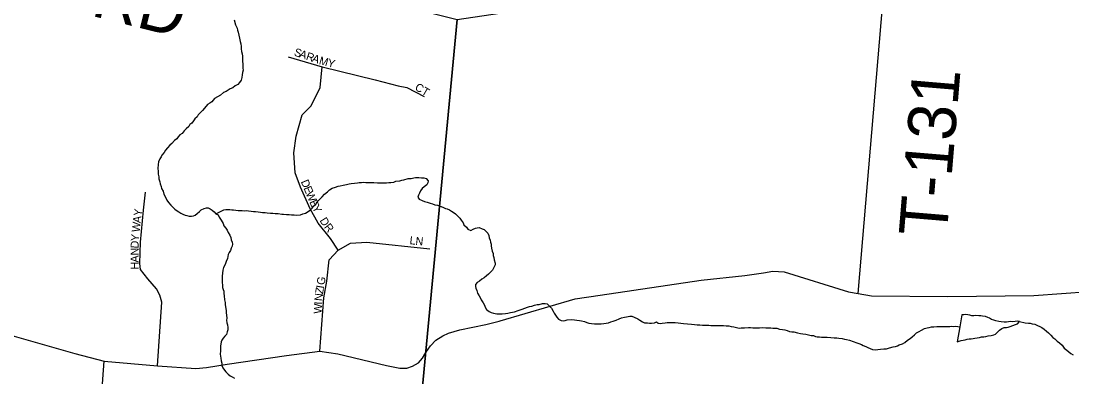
# Model space of a CAD drawing. Extents: x 1310247 to 1664935, y 284496 to 704931.
# Drawn here: x 1492120 to 1498685, y 550958 to 553181 of the extents above; entities that cross this region are included whole.
import ezdxf

# ---------------------------------------------------------------- set-up
doc = ezdxf.new("R2010")
doc.units = 0
for name, color, linetype in [('GM_P_State_Location', 7, 'Continuous'), ('GM_X_County', 7, 'Continuous'), ('GM_X_County_Subdivision_Text', 7, 'Continuous'), ('GM_X_Minor_River', 7, 'Continuous'), ('GM_X_Minor_River_Text', 7, 'Continuous'), ('GM_X_State_Location', 7, 'Continuous'), ('GM_X_Township_Subdivision', 7, 'Continuous')]:
    doc.layers.add(name, color=color, linetype=linetype)

msp = doc.modelspace()

# ---------------------------------------------------------------- linework, layer by layer
at = {"layer": 'GM_X_County'}
for points in [[(1489327.7, 554562), (1494844.9, 553189.2), (1494320.9, 547636.3), (1488796.9, 549175.7)], [(1494844.9, 553189.2), (1500264.8, 553995.7), (1499794.1, 548615.4), (1494320.9, 547636.3)]]:
    msp.add_lwpolyline(points, close=True, dxfattribs=at)
at = {"layer": 'GM_X_County_Subdivision_Text'}
for points in [[(1497349.5, 551478.9), (1497589.6, 554302.6), (1497648.1, 554991.2), (1498257.7, 561561.1)], [(1495113.6, 551308.3), (1495581.8, 551445.6), (1495738.8, 551467.7), (1496368.9, 551562.2), (1496642.4, 551591.4), (1496757.2, 551608.5), (1496815.6, 551619.1), (1496887.7, 551615.3), (1497289.6, 551488.7), (1497349.5, 551478.9), (1497433.4, 551465), (1497908.6, 551461.1), (1498446.2, 551465.6), (1498791.8, 551491), (1499073.3, 551520), (1499428, 551585.3), (1500035.9, 551674.3)], [(1491958.7, 551246.2), (1492456.8, 551105.2), (1492640.1, 551056.6), (1492972.7, 551026.5), (1493211.5, 551010.7), (1493279.2, 551016.4), (1493408.6, 551038.6), (1493779.4, 551091.8), (1493987, 551117.9), (1494098.4, 551102.4), (1494402.3, 551029.1), (1494486.4, 551012.8), (1494530.6, 551012.9), (1494565.5, 551024.5), (1494602.9, 551046), (1494627.2, 551074.6), (1494649.7, 551110.9), (1494677.9, 551152.1), (1494710.4, 551186.7), (1494754.8, 551214.8), (1494791.4, 551232.1), (1494861.6, 551251.5), (1495022.7, 551286.4), (1495106.2, 551306.1), (1495113.6, 551308.3)], [(1492602.9, 547079.9), (1492622.5, 547215.7), (1492663.4, 547459.6), (1492688.7, 547517.4), (1492717, 547599.2), (1492736.7, 547779.7), (1492732.4, 548001.1), (1492771.9, 548156.2), (1492805.8, 548256.3), (1492805.8, 548325.4), (1492784.6, 548387.4), (1492735.3, 548456.5), (1492607, 548552.4), (1492560.4, 548610.2), (1492518.1, 548673.7), (1492481.5, 548741.4), (1492474.4, 548825.9), (1492640.1, 551056.6)]]:
    msp.add_lwpolyline(points, dxfattribs=at)
at = {"layer": 'GM_X_Minor_River'}
for points in [[(1498298.6, 551272.7), (1498332.1, 551286.3), (1498344.2, 551290), (1498356.6, 551303.8), (1498344.6, 551306), (1498330.6, 551304.4), (1498314.5, 551302.8), (1498300.4, 551303.2), (1498288.3, 551301.4), (1498276.3, 551299.7), (1498262.2, 551300.1), (1498242.2, 551302.6), (1498228.2, 551305), (1498210.3, 551307.4), (1498196.3, 551311.8), (1498182.4, 551316.2), (1498170.6, 551324.5), (1498158.6, 551328.8), (1498144.7, 551335.2), (1498126.7, 551337.6), (1498114.8, 551339.9), (1498102.7, 551340.2), (1498084.7, 551340.7), (1498072.6, 551339), (1498058.6, 551339.3), (1498046.6, 551343.6), (1498034.7, 551345.9), (1498022.7, 551348.3), (1498010.6, 551346.5), (1497996.5, 551344.9), (1497983.9, 551270.6)], [(1497968.1, 551177), (1497992.4, 551184.5), (1498004.5, 551188.2), (1498018.6, 551189.8), (1498030.8, 551193.5), (1498042.8, 551195.2), (1498054.9, 551194.9), (1498067, 551198.6), (1498079.1, 551200.3), (1498093.2, 551202), (1498107.3, 551203.7), (1498119.4, 551207.4), (1498133.5, 551209), (1498147.6, 551210.7), (1498161.7, 551214.3), (1498179.8, 551215.9), (1498196, 551221.5), (1498208.1, 551225.2), (1498220.5, 551236.9), (1498232.9, 551250.7), (1498247.2, 551260.3), (1498261.4, 551266), (1498275.4, 551267.7), (1498287.5, 551269.4), (1498298.6, 551272.7)], [(1497983.9, 551270.6), (1497968.1, 551177)]]:
    msp.add_lwpolyline(points, dxfattribs=at)
at = {"layer": 'GM_X_Minor_River_Text'}
for points in [[(1493450.7, 553187), (1493459.9, 553156.7), (1493469.4, 553136.3), (1493473.1, 553124.2), (1493476.8, 553110.1)], [(1493476.8, 553110.1), (1493480.3, 553091.9), (1493485.9, 553073.7), (1493489.4, 553053.6), (1493493, 553037.4), (1493494.6, 553021.3), (1493496.2, 553007.2), (1493497.8, 552991.2), (1493501.4, 552975), (1493503.1, 552960.9), (1493502.8, 552948.9), (1493504.2, 552926.8), (1493505.8, 552912.7), (1493505.5, 552900.7), (1493505.2, 552886.6), (1493506.9, 552874.5), (1493504.5, 552858.5), (1493502.1, 552844.5), (1493499.7, 552828.6), (1493495.2, 552810.6), (1493484.8, 552796.8), (1493474.5, 552785), (1493458.2, 552775.4), (1493443.8, 552763.7), (1493427.6, 552756.1), (1493401.1, 552740.7), (1493384.9, 552735.1), (1493366.4, 552717.5), (1493348.1, 552707.9), (1493329.8, 552696.4), (1493311.2, 552676.8), (1493298.9, 552667), (1493284.7, 552659.4), (1493266, 552635.8), (1493253.6, 552622), (1493241.3, 552610.3), (1493226.8, 552594.6), (1493220.5, 552582.7), (1493206.1, 552569), (1493197.8, 552557.2), (1493187.4, 552543.4), (1493175.1, 552533.7), (1493168.8, 552521.8), (1493152.4, 552508.2), (1493140, 552494.4), (1493127.5, 552478.7), (1493113.2, 552469), (1493100.9, 552457.3), (1493092.6, 552445.5), (1493078.2, 552433.8), (1493061.7, 552416.1), (1493049.4, 552404.4), (1493034.9, 552388.7), (1493022.5, 552375), (1493014.1, 552359.2), (1492999.7, 552343.5), (1492995.3, 552331.5), (1492987, 552319.7), (1492978.5, 552301.8), (1492976.1, 552283.8), (1492975.4, 552259.8), (1492977, 552243.7), (1492976.5, 552223.6), (1492980.1, 552207.5), (1492981.8, 552195.4), (1492987.4, 552177.2), (1492989, 552163.1), (1492996.6, 552146.9), (1492998.3, 552134.8), (1493008, 552118.5), (1493011.5, 552100.3), (1493024.9, 552075.9), (1493030.6, 552061.7), (1493042.2, 552047.4), (1493055.9, 552031), (1493067.6, 552018.7), (1493081.3, 552006.3), (1493095.1, 551995.9), (1493107, 551989.6), (1493118.8, 551981.2), (1493130.7, 551974.9), (1493144.6, 551968.6), (1493156.6, 551966.2), (1493170.5, 551961.9), (1493184.5, 551961.5), (1493196.6, 551963.2), (1493208.8, 551968.9), (1493221.1, 551978.7), (1493235.4, 551990.3), (1493245.8, 552002.1), (1493264, 552009.7), (1493278.2, 552013.4), (1493290.2, 552013.1), (1493302.1, 552006.7), (1493313.9, 551998.4), (1493325.7, 551988.1), (1493337.4, 551975.8), (1493351.3, 551969.4), (1493358.9, 551955.1), (1493370.5, 551936.8), (1493382, 551916.4)], [(1493337.4, 551975.8), (1493361.8, 551989.2), (1493374, 551994.9), (1493386.2, 552000.6), (1493400.3, 552004.3), (1493412.4, 552004), (1493424.4, 552003.7), (1493436.4, 552001.3), (1493448.4, 552001), (1493462.4, 551998.7), (1493476.4, 551998.3), (1493488.5, 551998), (1493502.5, 551997.7), (1493514.5, 551995.4), (1493526.6, 551997.1), (1493540.5, 551994.7), (1493558.5, 551992.3), (1493572.6, 551991.9), (1493584.6, 551991.6), (1493602.6, 551989.2), (1493616.6, 551986.8), (1493628.6, 551984.5), (1493644.6, 551984.1), (1493658.7, 551983.7), (1493678.7, 551981.2), (1493692.7, 551980.9), (1493708.7, 551978.4), (1493726.7, 551978), (1493748.7, 551975.4), (1493760.8, 551975.1), (1493778.8, 551972.7), (1493794.8, 551972.3), (1493810.8, 551969.8), (1493826.8, 551969.4), (1493842.9, 551969), (1493865, 551970.5), (1493881.2, 551976.1), (1493897.4, 551981.7), (1493913.7, 551991.3), (1493928, 552001), (1493938.3, 552012.8), (1493946.7, 552024.6), (1493961, 552036.3), (1493969.4, 552052.2), (1493985.9, 552067.8), (1494002.3, 552083.4), (1494016.8, 552099.1), (1494035.2, 552114.7), (1494047.6, 552126.4), (1494063.9, 552136.1), (1494084.1, 552143.6), (1494102.3, 552149.2), (1494114.4, 552150.9), (1494132.6, 552156.4), (1494152.8, 552159.9), (1494170.9, 552163.5), (1494183, 552165.2), (1494203.2, 552168.7), (1494221.3, 552170.2), (1494233.3, 552171.9), (1494247.4, 552171.6), (1494259.5, 552173.3), (1494273.5, 552172.9), (1494287.5, 552172.6), (1494309.6, 552172), (1494323.6, 552171.7), (1494347.7, 552171.1), (1494369.8, 552170.5), (1494387.8, 552170.1), (1494403.8, 552169.7), (1494417.9, 552171.3), (1494430, 552173), (1494448.1, 552174.6), (1494462.3, 552180.2), (1494486.5, 552183.6), (1494498.6, 552187.3), (1494510.7, 552189.1), (1494539, 552196.4), (1494557.1, 552197.9), (1494573.2, 552201.5), (1494585.3, 552203.2), (1494605.4, 552202.7), (1494621.4, 552202.3), (1494635.4, 552202), (1494651.4, 552197.6), (1494663, 552183.2), (1494660.7, 552169.2), (1494654.4, 552157.3), (1494638, 552145.7), (1494625.7, 552134), (1494615.3, 552120.2), (1494608.9, 552106.3), (1494602.5, 552092.4), (1494598.2, 552080.5), (1494607.9, 552068.2), (1494625.8, 552059.7), (1494639.7, 552053.4), (1494657.6, 552048.9), (1494675.5, 552042.4), (1494691.4, 552038), (1494705.4, 552033.7)], [(1494705.4, 552033.7), (1494721.4, 552031.2), (1494733.3, 552026.9), (1494745.2, 552022.6), (1494759.1, 552016.2), (1494771, 552009.9), (1494783, 552007.6), (1494796.8, 552001.2), (1494808.7, 551992.9), (1494820.5, 551986.6), (1494834.3, 551976.2), (1494848, 551961.8), (1494861.7, 551949.4), (1494869.4, 551937.2), (1494881.1, 551920.9), (1494886.8, 551908.7), (1494902.4, 551892.2), (1494912.1, 551879.9), (1494930, 551871.5), (1494944.3, 551881.1), (1494958.5, 551886.8), (1494970.5, 551888.5), (1494982.6, 551890.2), (1495000.5, 551883.8), (1495012.4, 551879.4), (1495024.2, 551869.1), (1495035.9, 551854.8), (1495041.5, 551840.6), (1495045.2, 551826.4), (1495050.8, 551812.2), (1495052.5, 551800.2), (1495056.2, 551788), (1495057.9, 551775.9), (1495059.6, 551761.8), (1495063.1, 551743.7), (1495068.8, 551729.5), (1495070.4, 551715.4), (1495074.1, 551703.3), (1495075.8, 551689.2), (1495081.3, 551669), (1495081, 551657), (1495074.6, 551641.1), (1495066.1, 551625.2), (1495053.7, 551611.5), (1495041.4, 551599.8), (1495027.1, 551590.1), (1495012.7, 551576.4), (1494998.5, 551568.7), (1494984.1, 551555), (1494969.8, 551547.4), (1494959.5, 551535.6), (1494959.2, 551523.6), (1494960.9, 551511.5), (1494966.5, 551497.3), (1494972.1, 551481.1), (1494981.8, 551464.8), (1494989.4, 551450.6), (1494995.1, 551438.4), (1495006.7, 551420), (1495016.4, 551405.7), (1495020.1, 551393.6), (1495027.7, 551379.3), (1495045.5, 551366.9), (1495057.3, 551360.6), (1495071.3, 551356.2), (1495093.2, 551351.6), (1495113.3, 551351.1), (1495125.4, 551352.8), (1495147.5, 551354.3), (1495161.6, 551355.9), (1495177.7, 551359.5), (1495189.9, 551363.2), (1495201.9, 551364.9), (1495226.2, 551372.4), (1495238.3, 551376.1), (1495250.5, 551381.8), (1495266.7, 551387.4), (1495284.9, 551393), (1495297.1, 551398.7), (1495311.2, 551400.3), (1495327.4, 551405.9), (1495343.5, 551409.5), (1495357.6, 551411.2), (1495377.8, 551416.7), (1495393.9, 551416.3), (1495405.9, 551414), (1495417.6, 551403.7), (1495433.3, 551387.2), (1495444.8, 551368.9), (1495450.5, 551356.7), (1495458.3, 551344.4), (1495467.9, 551330.2), (1495477.6, 551317.9), (1495493.5, 551309.4), (1495507.5, 551309.1), (1495519.6, 551310.8), (1495531.7, 551314.5), (1495559.9, 551315.8), (1495577.9, 551315.4), (1495591.9, 551313), (1495607.9, 551310.6)], [(1493382, 551916.4), (1493387.7, 551902.2), (1493399.4, 551887.9), (1493407, 551873.7), (1493414.7, 551859.4), (1493424.3, 551843.1), (1493430, 551828.9), (1493433.6, 551814.8), (1493439.2, 551798.6), (1493440.9, 551786.5), (1493438.6, 551774.5), (1493432.3, 551762.7), (1493427.9, 551746.7), (1493419.5, 551734.9), (1493415.2, 551722.9), (1493410.5, 551697), (1493402, 551679.1), (1493397.7, 551667.2), (1493393.4, 551655.3), (1493385, 551641.4), (1493380.6, 551625.5), (1493378.1, 551605.5), (1493377.6, 551587.4), (1493377.2, 551569.4), (1493376.6, 551547.3), (1493378.2, 551531.2), (1493379.8, 551517.1), (1493383.5, 551505), (1493387.3, 551492.9), (1493386.9, 551478.8), (1493388.5, 551464.7), (1493391.9, 551438.6), (1493395.5, 551422.4), (1493395.1, 551408.4), (1493398.6, 551386.2), (1493402.2, 551370.1), (1493401.9, 551358), (1493403.5, 551344), (1493405, 551325.8), (1493404.7, 551311.8), (1493406.3, 551295.7), (1493410, 551283.6), (1493411.6, 551267.5), (1493411.2, 551251.4), (1493408.9, 551239.5), (1493404.4, 551223.5), (1493394.1, 551211.8), (1493383.8, 551200), (1493375.4, 551188.1), (1493371.1, 551176.2), (1493366.4, 551150.2), (1493366, 551134.2), (1493365.7, 551120.2), (1493365.2, 551100.1), (1493366.9, 551088), (1493368.6, 551075.9), (1493370.1, 551057.8), (1493373.8, 551043.7), (1493375.4, 551029.6), (1493381.1, 551015.4), (1493390.7, 551001.1), (1493400.4, 550988.8), (1493414.1, 550974.4), (1493425.9, 550964.1), (1493439.8, 550957.8), (1493453.6, 550949.4)], [(1495607.9, 551310.6), (1495621.9, 551308.2), (1495639.8, 551303.8), (1495653.7, 551297.4), (1495667.6, 551293), (1495683.7, 551292.6), (1495701.7, 551290.2), (1495725.7, 551289.6), (1495743.8, 551289.1), (1495759.9, 551290.7), (1495776, 551294.3), (1495790.1, 551296), (1495804.3, 551301.6), (1495818.4, 551305.3), (1495838.7, 551312.8), (1495856.9, 551320.4), (1495871.1, 551326), (1495889.3, 551331.6), (1495901.4, 551333.3), (1495923.6, 551336.8), (1495935.6, 551336.5), (1495949.5, 551332.1), (1495973.3, 551321.5), (1495985.2, 551313.2), (1496003, 551302.7), (1496014.8, 551296.3), (1496032.9, 551295.9), (1496046.9, 551293.5), (1496058.9, 551293.2), (1496077, 551294.8), (1496089.2, 551302.5), (1496101.1, 551294.2), (1496113, 551291.9), (1496125.1, 551293.6), (1496143.2, 551295.1), (1496157.4, 551298.8), (1496169.4, 551298.5), (1496185.4, 551298.1), (1496205.5, 551297.6), (1496225.5, 551295.1), (1496257.5, 551292.2), (1496283.5, 551289.6), (1496307.5, 551287), (1496327.5, 551284.5), (1496343.6, 551284.1), (1496359.6, 551283.7), (1496377.6, 551281.2), (1496395.7, 551280.8), (1496415.7, 551280.2), (1496429.8, 551279.9), (1496449.8, 551279.4), (1496473.9, 551278.8), (1496491.9, 551278.3), (1496508, 551279.9), (1496524, 551277.5), (1496542.1, 551277.1), (1496556, 551272.7), (1496572, 551270.3), (1496589.9, 551265.8), (1496605.9, 551263.4), (1496618, 551265.1), (1496640.1, 551264.6), (1496664.2, 551266), (1496676.2, 551265.7), (1496692.3, 551265.3), (1496708.3, 551264.9), (1496732.3, 551264.3), (1496754.5, 551265.7), (1496772.5, 551265.3), (1496784.5, 551265), (1496804.6, 551264.5), (1496816.6, 551262.2), (1496840.6, 551261.5), (1496858.6, 551257.1), (1496876.6, 551254.6), (1496890.6, 551252.3), (1496906.5, 551247.8), (1496920.4, 551241.5), (1496934.4, 551239.1), (1496948.4, 551238.8), (1496970.4, 551234.2), (1496988.3, 551229.8), (1497004.3, 551227.3), (1497022.3, 551224.9), (1497040.2, 551220.4), (1497056.2, 551216), (1497070.2, 551215.7), (1497082.1, 551211.3), (1497094.1, 551209), (1497108.2, 551208.7), (1497120.1, 551206.4), (1497138.2, 551205.9), (1497156.2, 551205.5), (1497178.3, 551204.9), (1497200.3, 551202.3), (1497216.3, 551201.9), (1497228.3, 551199.6), (1497250.3, 551197.1), (1497264.3, 551194.7), (1497276.3, 551192.4), (1497296.2, 551187.9)], [(1497296.2, 551187.9), (1497318.1, 551179.3), (1497341.9, 551170.7), (1497353.9, 551166.4), (1497369.8, 551160), (1497381.6, 551153.6), (1497397.5, 551147.2), (1497409.4, 551140.9), (1497425.3, 551134.5), (1497439.2, 551130.1), (1497455.2, 551127.7), (1497473.3, 551129.3), (1497489.4, 551130.9), (1497509.5, 551132.4), (1497525.6, 551134), (1497545.8, 551139.5), (1497568, 551144.9), (1497582.2, 551148.6), (1497594.3, 551152.3), (1497606.5, 551158), (1497626.7, 551165.5), (1497641, 551173.2), (1497657.4, 551186.8), (1497673.7, 551198.5), (1497686, 551208.2), (1497702.4, 551221.8), (1497714.8, 551233.6), (1497731, 551241.2), (1497745.3, 551250.9), (1497763.6, 551260.4), (1497779.8, 551264), (1497793.9, 551267.7), (1497808, 551271.4), (1497822.1, 551271), (1497840.2, 551272.6), (1497856.2, 551272.2), (1497868.2, 551271.9), (1497882.3, 551273.5), (1497896.4, 551273.2), (1497910.4, 551272.8), (1497922.4, 551272.5), (1497934.5, 551274.2), (1497946.5, 551273.9), (1497958.6, 551275.6), (1497983.9, 551270.6)], [(1498356.6, 551303.8), (1498392.6, 551296.8), (1498412.6, 551294.3), (1498424.6, 551294), (1498436.5, 551289.7), (1498452.5, 551287.3), (1498470.4, 551278.8), (1498484.2, 551272.4), (1498496.1, 551266.1), (1498511.9, 551255.7), (1498525.6, 551243.3), (1498539.4, 551232.9), (1498553.1, 551218.5), (1498564.8, 551204.2), (1498578.6, 551195.8), (1498592.3, 551181.4), (1498608.1, 551171), (1498623.7, 551156.6), (1498635.3, 551138.2), (1498653, 551125.7), (1498664.8, 551115.4), (1498678.6, 551105), (1498692.4, 551096.7)]]:
    msp.add_lwpolyline(points, dxfattribs=at)
at = {"layer": 'GM_X_State_Location'}
for points in [[(1493789.6, 552957), (1494001.1, 552894), (1494332.8, 552814), (1494475.8, 552776.8), (1494530.1, 552765.4), (1494638.8, 552708.2)], [(1494101.2, 551750.3), (1494052.6, 551821.8), (1493975.4, 551919), (1493926.8, 552007.6), (1493866.8, 552142), (1493832.4, 552233.5), (1493823.9, 552356.5), (1493838.2, 552462.3), (1493876.9, 552594.5), (1493932.5, 552651), (1493989.7, 552765.4), (1494001.1, 552894)], [(1492972.7, 551026.5), (1493000.7, 551425.6), (1492986.3, 551468.9), (1492967, 551507.5), (1492911.6, 551570.1), (1492865.8, 551627.9), (1492863.4, 551666.5), (1492865.8, 551799), (1492885.1, 551998.9), (1492897.1, 552112.2)], [(1493987, 551117.9), (1494012.6, 551452.9), (1494029.8, 551555.8), (1494044.6, 551688.3), (1494101.2, 551750.3), (1494178.4, 551793.2), (1494281.4, 551798.9), (1494673.1, 551758.8)]]:
    msp.add_lwpolyline(points, dxfattribs=at)

# ---------------------------------------------------------------- texts
at = {"layer": 'GM_P_State_Location'}
for s, rotation, p in [('S', 341.19351, (1493821.7, 552966.2)), ('A', 341.19175, (1493855, 552954.8)), ('R', 341.18104, (1493896.6, 552940.6)), ('A', 341.20115, (1493934.1, 552927.9)), ('M', 344.02068, (1493978.3, 552912.9)), ('Y', 346.68597, (1494031.5, 552897.7)), ('CT', 329.04482, (1494575.8, 552754.1)), ('D', 292.89727, (1493866.9, 552177.7)), ('E', 292.89727, (1493884, 552137.2)), ('W', 292.87851, (1493897.7, 552104.7)), ('E', 293.63252, (1493920.2, 552051.4)), ('Y', 82.56858, (1492872.5, 551960.2)), ('Y', 298.51089, (1493936.3, 552015)), ('W', 83.49883, (1492861, 551859.9)), ('A', 83.4957, (1492867.5, 551916.7)), ('D', 301.88956, (1493983.3, 551935)), ('R', 308.61866, (1494010.2, 551892.5)), ('Y', 84.55034, (1492855.4, 551803.2)), ('D', 88.79785, (1492854.5, 551760.2)), ('LN', 353.99339, (1494545.6, 551787.4)), ('A', 89.93441, (1492854.4, 551672.4)), ('N', 89.95875, (1492854.5, 551716.5)), ('H', 89.95627, (1492854.4, 551628.5)), ('Z', 80.75325, (1494006.2, 551473)), ('I', 80.51611, (1494011.8, 551507.7)), ('G', 80.53465, (1494015.5, 551529.4)), ('N', 84.2633, (1494001.9, 551430)), ('W', 87.40964, (1493998.4, 551351.6)), ('I', 87.43383, (1494001, 551408.8))]:
    msp.add_text(s, height=50, rotation=rotation, dxfattribs=at).set_placement(p)
at = {"layer": 'GM_X_Township_Subdivision'}
for s, rotation, p in [('WILLS RD', 345.96389, (1491274.1, 553534.6)), ('T-131', 85.21247, (1497901.5, 551827))]:
    msp.add_text(s, height=300, rotation=rotation, dxfattribs=at).set_placement(p)

doc.saveas('drawing.dxf')
